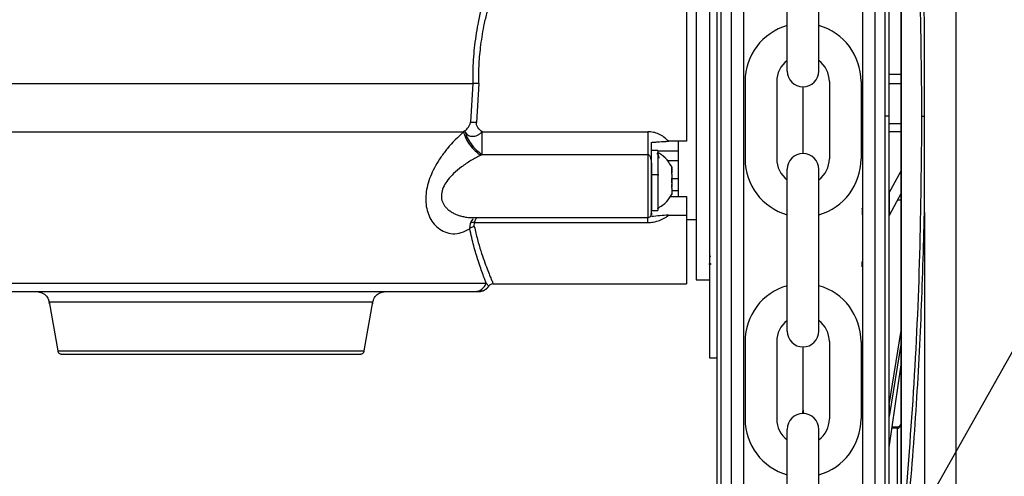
# Model space of a CAD drawing. Header units: inches. Extents: x 170 to 312, y 215 to 248.
# Tile 533 of 557: x 275.241 to 275.552, y 242.962 to 243.106. Entities that reach past the tile are written whole.
import ezdxf

# ---------------------------------------------------------------- set-up
doc = ezdxf.new("R2010")
doc.units = ezdxf.units.IN
doc.header["$LTSCALE"] = 0.25
doc.header["$MEASUREMENT"] = 0
doc.layers.add('ANNOTATIONS', color=1, linetype='Continuous')
doc.layers.add('STANDARD MOTOR LH', color=7, linetype='Continuous')
doc.styles.add('ROMANS', font='Romans', dxfattribs={"height": 0.09375})
doc.styles.get("Standard").update_dxf_attribs({"font": 'romans.shx'})
doc.dimstyles.get("Standard").update_dxf_attribs({"dimscale": 60, "dimtxt": 0.0833, "dimasz": 0.0833, "dimexe": 0.0833, "dimexo": 0.04, "dimgap": 0.09, "dimtad": 0, "dimtih": 1, "dimtoh": 1, "dimdec": 4, "dimzin": 1, "dimdsep": 46, "dimlunit": 4, "dimtxsty": 'Standard', "dimcen": 0.09, "dimclrt": 150, "dimadec": 4, "dimazin": 2, "dimtfac": 1, "dimtdec": 0, "dimtofl": 0, "dimtmove": 0, "dimatfit": 3, "dimfxl": 1, "dimtolj": 1, "dimtzin": 0, "dimlwd": -1, "dimlwe": -1, "dimarcsym": 1})

msp = doc.modelspace()

# ---------------------------------------------------------------- linework, layer by layer
at = {"layer": 'STANDARD MOTOR LH'}
for p, q in [((275.4628637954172, 243.0754928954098), (275.4628661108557, 243.2292845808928)), ((275.4660626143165, 243.075492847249), (275.4660649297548, 243.2292845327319)), ((275.5113403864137, 243.2203908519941), (275.5113382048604, 243.0754921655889)), ((275.5145391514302, 243.2168118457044), (275.5145370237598, 243.0754921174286)), ((275.519628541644, 242.9435799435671), (275.5196325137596, 243.2074062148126)), ((275.5197263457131, 242.9435799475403), (275.5197303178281, 243.2074062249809)), ((275.5368568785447, 243.204439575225), (275.536852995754, 242.9465461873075)), ((275.4836785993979, 243.0897344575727), (275.4836785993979, 243.1407706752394)), ((275.493690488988, 243.0897344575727), (275.493690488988, 243.1407706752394)), ((275.5196307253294, 243.088619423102), (275.5157675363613, 243.0886194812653)), ((275.384478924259, 243.0857501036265), (275.3837630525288, 243.0736062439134)), ((275.3864003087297, 243.0858246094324), (275.385636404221, 243.0735405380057)), ((275.4703701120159, 243.0864378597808), (275.4703701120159, 243.0620186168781)), ((275.4803820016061, 243.0864378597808), (275.4803820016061, 243.0620186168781)), ((275.4886845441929, 243.0637279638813), (275.4886845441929, 243.0847285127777)), ((275.4969870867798, 243.0864378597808), (275.4969870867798, 243.0620186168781)), ((275.50699897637, 243.0864378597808), (275.50699897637, 243.0620186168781)), ((275.5196306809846, 243.0856740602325), (275.5157674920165, 243.0856741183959)), ((275.4628614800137, 242.9217058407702), (275.4628637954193, 243.0754928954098)), ((275.4660602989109, 242.9217057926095), (275.4660626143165, 243.075492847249)), ((275.5113382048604, 243.0754921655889), (275.511336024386, 242.9306667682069)), ((275.5145370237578, 243.0754921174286), (275.5145348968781, 242.9342263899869)), ((275.5157673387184, 243.0754921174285), (275.5145370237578, 243.0754921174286)), ((275.5157673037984, 243.0731727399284), (275.5196304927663, 243.073172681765)), ((275.3819436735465, 243.0708507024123), (275.3815470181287, 243.0705427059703)), ((275.3873963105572, 243.0705737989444), (275.4396542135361, 243.0705737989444)), ((275.5157672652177, 243.0706102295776), (275.5196304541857, 243.0706101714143)), ((275.4519573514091, 243.0675536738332), (275.4461825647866, 243.0675542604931)), ((275.3869576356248, 243.0632035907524), (275.3873963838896, 243.0634259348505)), ((275.3873963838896, 243.0634259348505), (275.4396542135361, 243.0634253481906)), ((275.4428529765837, 243.0646684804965), (275.4408845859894, 243.0646684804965)), ((275.4428529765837, 243.0646684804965), (275.4428529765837, 243.0457211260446)), ((275.4493244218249, 243.064469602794), (275.4428529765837, 243.0644701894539)), ((275.4493244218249, 243.0613732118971), (275.4458811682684, 243.0613732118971)), ((275.4408844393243, 243.0585455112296), (275.4408844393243, 243.0457211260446)), ((275.4408844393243, 243.0570407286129), (275.4431728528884, 243.0570407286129)), ((275.4428529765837, 243.0587743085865), (275.4429299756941, 243.0587743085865)), ((275.4472334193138, 243.0575945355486), (275.4472821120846, 243.0575945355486)), ((275.4472821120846, 243.057725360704), (275.4472821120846, 243.0594624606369)), ((275.4472821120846, 243.0576449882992), (275.4472821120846, 243.0576590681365)), ((275.4472821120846, 243.0569486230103), (275.4472821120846, 243.0564869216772)), ((275.4836785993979, 243.0076858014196), (275.4836785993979, 243.0587220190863)), ((275.493690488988, 243.0076858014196), (275.493690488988, 243.0587220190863)), ((275.5158388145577, 243.0513021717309), (275.5196302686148, 243.058284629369)), ((275.4472821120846, 243.0544353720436), (275.4472821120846, 243.0559536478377)), ((275.4493244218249, 243.0556984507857), (275.4472821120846, 243.0556984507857)), ((275.4472821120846, 243.0534403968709), (275.4472821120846, 243.0539026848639)), ((275.4472821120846, 243.0529200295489), (275.4472188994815, 243.0529200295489)), ((275.4472821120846, 243.0527950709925), (275.4472364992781, 243.0527950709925)), ((275.4472821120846, 243.0529200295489), (275.4472821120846, 243.0509271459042)), ((275.4472821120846, 243.0520077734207), (275.4493244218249, 243.0520077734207)), ((275.5158388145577, 243.0513021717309), (275.5158387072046, 243.0441718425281)), ((275.5196301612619, 243.0511543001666), (275.5158387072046, 243.0441718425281)), ((275.446770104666, 243.0501680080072), (275.4519572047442, 243.0501680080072)), ((275.5184978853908, 243.049069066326), (275.5196301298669, 243.0490690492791)), ((275.4407275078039, 243.044476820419), (275.4407970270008, 243.044689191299)), ((275.4407970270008, 243.044689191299), (275.4408844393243, 243.0449555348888)), ((275.4408844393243, 243.0457211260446), (275.4428529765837, 243.0457211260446)), ((275.4461825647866, 243.0442398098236), (275.4519572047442, 243.0442398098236)), ((275.527011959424, 243.0450699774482), (275.5270104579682, 242.9453439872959)), ((275.3835154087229, 243.0399765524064), (275.3837150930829, 243.0417183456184)), ((275.3843615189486, 243.0435070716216), (275.4396540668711, 243.0435070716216)), ((275.3849465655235, 243.0406881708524), (275.3850223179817, 243.0419459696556)), ((275.3850223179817, 243.0419459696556), (275.4396540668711, 243.0419453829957)), ((275.4519572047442, 243.0428916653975), (275.4549837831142, 243.0428916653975)), ((275.4591668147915, 243.0317867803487), (275.4593538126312, 243.031100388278)), ((275.4591668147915, 243.028742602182), (275.4591668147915, 243.0289684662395)), ((275.4596931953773, 243.028742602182), (275.4591668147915, 243.0289684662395)), ((275.4591712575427, 243.0287420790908), (275.4591717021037, 242.9992145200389)), ((275.3887022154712, 243.0228519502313), (275.3895073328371, 243.0218434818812)), ((275.390928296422, 243.0225920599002), (275.4519570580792, 243.0225914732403)), ((275.4549836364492, 243.0238216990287), (275.4591668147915, 243.0238216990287)), ((275.3850031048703, 243.0201316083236), (275.3861663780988, 243.0201316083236)), ((275.3855699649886, 243.0201750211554), (275.3862424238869, 243.0201310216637)), ((275.3861652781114, 243.020166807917), (275.3868799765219, 243.0201955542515)), ((275.3862595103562, 243.0201316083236), (275.3861749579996, 243.0201316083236)), ((275.2507591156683, 243.0168785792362), (275.2534771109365, 243.001464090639)), ((275.3502400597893, 243.0014635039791), (275.3529582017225, 243.0168779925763)), ((275.5158378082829, 242.9844661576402), (275.519629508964, 243.0078289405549)), ((275.4703701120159, 243.0043892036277), (275.4703701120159, 242.979969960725)), ((275.4803820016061, 243.0043892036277), (275.4803820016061, 242.979969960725)), ((275.4969870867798, 243.0043892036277), (275.4969870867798, 242.979969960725)), ((275.50699897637, 243.0043892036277), (275.50699897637, 242.979969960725)), ((275.5196294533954, 243.0041380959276), (275.5158377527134, 242.9807753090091)), ((275.4591716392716, 243.0033888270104), (275.4591717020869, 242.9992167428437)), ((275.4886845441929, 242.9827688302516), (275.4886845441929, 243.0026798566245)), ((275.4591717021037, 242.9992145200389), (275.4616323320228, 242.9992145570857)), ((275.5158376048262, 242.9709532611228), (275.5196293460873, 242.9970107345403)), ((275.5158378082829, 242.9844661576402), (275.5158377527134, 242.9807753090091)), ((275.4836785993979, 242.9256371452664), (275.4836785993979, 242.9766733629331)), ((275.493690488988, 242.9256371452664), (275.493690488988, 242.9766733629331)), ((275.5183987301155, 242.9770193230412), (275.5167203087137, 242.9770193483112)), ((275.5167873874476, 242.9774803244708), (275.5183987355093, 242.9774803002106)), ((275.5183987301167, 242.9770193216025), (275.5183981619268, 242.9392800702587)), ((275.5183987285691, 242.9770193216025), (275.5183987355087, 242.9774802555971))]:
    msp.add_line(p, q, dxfattribs=at)
at = {"layer": 'STANDARD MOTOR LH', "flags": 128}
for points in [[(275.4549843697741, 243.1517745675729), (275.4549843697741, 243.131701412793), (275.4549842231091, 243.1260025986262), (275.4549842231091, 243.1061470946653), (275.4549840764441, 243.0989077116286), (275.4549840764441, 243.0840787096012), (275.4549839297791, 243.0766891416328), (275.4549839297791, 243.0558099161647), (275.4549837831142, 243.0495942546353), (275.4549837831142, 243.0255464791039), (275.4549836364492, 243.0242546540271), (275.4549836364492, 243.0238216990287)], [(275.211547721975, 243.0857512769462), (275.2451276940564, 243.0857512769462), (275.2535135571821, 243.0857506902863), (275.3553981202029, 243.0857506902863), (275.3635017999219, 243.0857501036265), (275.384478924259, 243.0857501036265)], [(275.2115088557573, 243.0705438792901), (275.2358111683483, 243.0705438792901), (275.243443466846, 243.0705432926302), (275.3162640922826, 243.0705432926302), (275.3256619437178, 243.0705427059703), (275.3815470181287, 243.0705427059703)], [(275.4493245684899, 243.0673624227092), (275.4493244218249, 243.0653448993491), (275.4493244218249, 243.0501685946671)], [(275.4396542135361, 243.0634253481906), (275.4396542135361, 243.0541602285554), (275.4396540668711, 243.0508743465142), (275.4396540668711, 243.0435070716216)], [(275.4519572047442, 243.0501680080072), (275.4519572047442, 243.027016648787), (275.4519570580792, 243.0246729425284), (275.4519570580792, 243.0225914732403)], [(275.2139561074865, 243.0228525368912), (275.2403851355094, 243.0228525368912), (275.2469334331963, 243.0228519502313), (275.3295498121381, 243.0228519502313), (275.3377034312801, 243.0228513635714), (275.3808571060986, 243.0228513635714), (275.3842969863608, 243.0228519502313), (275.3887024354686, 243.0228519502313)], [(275.2507591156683, 243.0168785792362), (275.295188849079, 243.0168785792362), (275.3018586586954, 243.0168779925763), (275.3529582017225, 243.0168779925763)], [(275.2534771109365, 243.001464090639), (275.2534884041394, 243.001464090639), (275.2540597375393, 243.0014635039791), (275.3109374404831, 243.0014635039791), (275.3171905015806, 243.0014629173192), (275.3478961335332, 243.0014629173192), (275.3494682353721, 243.0014635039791), (275.3502400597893, 243.0014635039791)]]:
    msp.add_lwpolyline(points, dxfattribs=at)
at = {"layer": 'STANDARD MOTOR LH'}
for centre, radius, start, end in [((275.4886845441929, 243.0864378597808), 0.01831443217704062, 105.8627163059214, 180), ((275.4886845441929, 243.0864378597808), 0.01831443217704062, 0, 74.13728369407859), ((275.4886845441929, 243.0864378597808), 0.008302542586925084, 127.0808355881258, 180), ((275.4886845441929, 243.0864378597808), 0.008302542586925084, 0, 52.91916441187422), ((275.4886845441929, 243.0897344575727), 0.005005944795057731, 180, 0), ((275.4886845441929, 243.0587220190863), 0.005005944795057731, 0, 180), ((275.4886845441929, 243.0620186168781), 0.01831443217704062, 180, 254.1372836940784), ((275.4886845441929, 243.0620186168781), 0.008302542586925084, 180, 232.9191644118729), ((275.4886845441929, 243.0620186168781), 0.01831443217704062, 285.8627163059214, 0), ((275.4886845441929, 243.0620186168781), 0.008302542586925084, 307.0808355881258, 0), ((275.4886845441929, 243.0043892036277), 0.01831443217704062, 105.8627163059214, 180), ((275.4886845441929, 243.0043892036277), 0.01831443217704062, 0, 74.13728369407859), ((275.4886845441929, 243.0043892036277), 0.008302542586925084, 127.0808355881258, 180), ((275.4886845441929, 243.0043892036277), 0.008302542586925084, 0, 52.91916441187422), ((275.4886845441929, 243.0076858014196), 0.005005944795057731, 180, 0), ((275.4856321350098, 242.982768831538), 0.003052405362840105, 339.0051702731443, 0), ((275.4917369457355, 242.982768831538), 0.003052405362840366, 180, 200.994823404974), ((275.4886845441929, 242.979969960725), 0.01831443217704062, 180, 254.1372836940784), ((275.4886845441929, 242.979969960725), 0.008302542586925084, 180, 232.9191644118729), ((275.4886845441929, 242.9766733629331), 0.005005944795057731, 0, 180), ((275.4886845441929, 242.979969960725), 0.01831443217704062, 285.8627163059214, 0), ((275.4886845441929, 242.979969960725), 0.008302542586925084, 307.0808355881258, 0)]:
    msp.add_arc(centre, radius, start, end, dxfattribs=at)
for points, knots in [([(275.4616334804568, 243.0754929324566), (275.4616335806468, 243.0821475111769), (275.4616337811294, 243.0954634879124), (275.4616340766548, 243.115092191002), (275.4616343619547, 243.1340417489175), (275.4616346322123, 243.1519922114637), (275.4616348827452, 243.1686325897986), (275.4616351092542, 243.1836773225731), (275.461635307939, 243.1968740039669), (275.4616354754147, 243.2079977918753), (275.4616356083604, 243.2168281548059), (275.461635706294, 243.2233329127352), (275.4616357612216, 243.2269816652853), (275.4616357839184, 243.2284884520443), (275.4616357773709, 243.228054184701), (275.4616357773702, 243.22805413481)], [0, 0, 0, 0, 0.0833060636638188, 0.1666974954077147, 0.2499975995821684, 0.3333024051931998, 0.4166951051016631, 0.4999952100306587, 0.5833002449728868, 0.6666928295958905, 0.7499928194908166, 0.8332978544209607, 0.9166904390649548, 0.999990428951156, 1, 1, 1, 1]), ([(275.4699996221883, 243.075492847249), (275.4699997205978, 243.082029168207), (275.4699999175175, 243.0951085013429), (275.4700002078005, 243.1143890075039), (275.4700004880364, 243.1330022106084), (275.4700007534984, 243.1506341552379), (275.4700009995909, 243.1669796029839), (275.4700012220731, 243.181756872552), (275.4700014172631, 243.1947214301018), (275.4700015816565, 243.20564049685), (275.4700017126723, 243.2143426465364), (275.4700018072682, 243.2206258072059), (275.4700018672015, 243.2246066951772), (275.4700018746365, 243.2251006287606), (275.4700018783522, 243.2253474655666)], [0, 0, 0, 0, 0.08330446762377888, 0.166694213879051, 0.2499999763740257, 0.3333008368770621, 0.4166943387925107, 0.4999999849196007, 0.5833008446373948, 0.6666942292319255, 0.7499999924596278, 0.8333009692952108, 0.9166943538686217, 1, 1, 1, 1]), ([(275.5074034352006, 243.2241544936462), (275.5074034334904, 243.2240408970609), (275.5074034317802, 243.2239273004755), (275.5074034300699, 243.2238137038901), (275.5074034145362, 243.2227819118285), (275.5074033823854, 243.2206463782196), (275.5074032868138, 243.2142984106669), (275.5074031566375, 243.2056520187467), (275.5074029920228, 243.1947182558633), (275.5074027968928, 243.1817576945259), (275.5074025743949, 243.1669793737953), (275.5074023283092, 243.150634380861), (275.5074020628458, 243.1330023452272), (275.5074017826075, 243.1143889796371), (275.5074014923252, 243.0951085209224), (275.5074012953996, 243.082028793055), (275.5074011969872, 243.0754922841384)], [-0.009409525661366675, -0.009409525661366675, -0.009409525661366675, -0.009409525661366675, 0, 0, 0, 0.08546624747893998, 0.1768922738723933, 0.268313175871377, 0.3598353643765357, 0.4512615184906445, 0.5426821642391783, 0.6342044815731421, 0.7256307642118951, 0.8170515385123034, 0.9085726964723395, 1, 1, 1, 1]), ([(275.5157694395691, 243.2150304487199), (275.5157694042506, 243.212684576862), (275.515769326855, 243.2075439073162), (275.5157691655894, 243.19683258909), (275.5157689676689, 243.1836866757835), (275.5157687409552, 243.1686283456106), (275.5157684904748, 243.1519914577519), (275.5157682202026, 243.1340400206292), (275.5157679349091, 243.1150908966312), (275.5157676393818, 243.0954620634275), (275.5157674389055, 243.0821465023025), (275.5157673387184, 243.0754921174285)], [0, 0, 0, 0, 0.09501659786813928, 0.2082163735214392, 0.3212904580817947, 0.4343712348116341, 0.5475710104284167, 0.6606452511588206, 0.7737261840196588, 0.886920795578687, 1, 1, 1, 1]), ([(275.5261986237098, 243.0754940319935), (275.5260671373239, 243.0900487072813), (275.5258041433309, 243.119160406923), (275.5238275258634, 243.1626269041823), (275.5214769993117, 243.1911277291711), (275.5203014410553, 243.2053817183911)], [0, 0, 0, 0, 0.3332416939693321, 0.6665371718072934, 1, 1, 1, 1]), ([(275.5270128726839, 243.1059138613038), (275.5267024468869, 243.1170546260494), (275.5260805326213, 243.1393742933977), (275.524217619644, 243.1726947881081), (275.5223630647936, 243.1946451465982), (275.5214339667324, 243.20564187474)], [0, 0, 0, 0, 0.3321382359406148, 0.6654134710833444, 1, 1, 1, 1]), ([(275.4519577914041, 243.1478609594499), (275.4519577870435, 243.1460885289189), (275.4519577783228, 243.1425438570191), (275.4519578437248, 243.1347864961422), (275.4519575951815, 243.1255606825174), (275.4519576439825, 243.1149953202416), (275.4519576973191, 243.1035001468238), (275.4519574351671, 243.0914755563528), (275.4519575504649, 243.079274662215), (275.4519574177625, 243.0714607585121), (275.4519573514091, 243.0675536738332)], [0, 0, 0, 0, 0.1250053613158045, 0.2499973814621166, 0.3750018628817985, 0.5000021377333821, 0.624998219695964, 0.7500007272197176, 0.874996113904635, 1, 1, 1, 1]), ([(275.4591674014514, 243.143808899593), (275.4591674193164, 243.1398155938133), (275.4591674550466, 243.1318289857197), (275.4591671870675, 243.117904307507), (275.4591673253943, 243.1031200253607), (275.4591670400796, 243.0877979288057), (275.4591671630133, 243.0724758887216), (275.4591669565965, 243.0576910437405), (275.4591667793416, 243.0437669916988), (275.459166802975, 243.0357801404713), (275.4591668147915, 243.0317867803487)], [0, 0, 0, 0, 0.124998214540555, 0.2499963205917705, 0.3749989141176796, 0.4999955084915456, 0.6249968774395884, 0.7499994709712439, 0.8750017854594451, 1, 1, 1, 1]), ([(275.3950443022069, 243.131946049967), (275.3943223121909, 243.130311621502), (275.392929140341, 243.1271577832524), (275.3909948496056, 243.1221884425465), (275.3893737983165, 243.1175010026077), (275.388033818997, 243.1130570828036), (275.3869335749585, 243.1088003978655), (275.3860591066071, 243.1046911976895), (275.3853937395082, 243.1007571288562), (275.3849166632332, 243.0970180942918), (275.3846015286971, 243.0932692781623), (275.3844367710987, 243.0895099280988), (275.3844648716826, 243.0870035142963), (275.384478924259, 243.0857501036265)], [0, 0, 0, 0, 0.1290318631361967, 0.2489834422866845, 0.3596689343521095, 0.4517581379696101, 0.5420012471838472, 0.6309113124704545, 0.7060594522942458, 0.7802100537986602, 0.8536768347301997, 0.926826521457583, 1, 1, 1, 1]), ([(275.3864003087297, 243.0858246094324), (275.3863911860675, 243.087623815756), (275.386371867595, 243.0914338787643), (275.3868949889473, 243.0974942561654), (275.3877832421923, 243.1030364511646), (275.3888876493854, 243.1079205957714), (275.3900059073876, 243.112028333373), (275.3913755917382, 243.1163267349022), (275.3929916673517, 243.120731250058), (275.3949648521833, 243.125537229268), (275.3964054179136, 243.1286172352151), (275.3972113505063, 243.1303403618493)], [0, 0, 0, 0, 0.1082425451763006, 0.2292182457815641, 0.3670312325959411, 0.4518303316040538, 0.5421950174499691, 0.6382021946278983, 0.746058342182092, 0.8579309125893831, 1, 1, 1, 1]), ([(275.5270634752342, 243.0754903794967), (275.5270633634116, 243.0763105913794), (275.5270628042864, 243.0804117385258), (275.5270529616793, 243.0875348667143), (275.5270255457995, 243.096858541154), (275.5270171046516, 243.1028978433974), (275.5270128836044, 243.1059178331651)], [0, 0, 0, 0, 0.08083862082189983, 0.4042017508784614, 0.7020674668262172, 0.9999999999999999, 0.9999999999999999, 0.9999999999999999, 0.9999999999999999]), ([(275.3864003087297, 243.0858246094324), (275.3862187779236, 243.0858199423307), (275.3858509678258, 243.0858104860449), (275.3853266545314, 243.08579213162), (275.3848486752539, 243.0857715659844), (275.3846012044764, 243.0857572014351), (275.384478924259, 243.0857501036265)], [0, 0, 0, 0, 0.2467304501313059, 0.4999148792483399, 0.7528980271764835, 0.9999999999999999, 0.9999999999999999, 0.9999999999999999, 0.9999999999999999]), ([(275.4616311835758, 242.9229361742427), (275.4616311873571, 242.9231872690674), (275.4616311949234, 242.9236897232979), (275.4616312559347, 242.9277419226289), (275.4616313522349, 242.9341379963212), (275.4616314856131, 242.9429967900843), (275.4616316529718, 242.9541125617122), (275.4616318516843, 242.9673108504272), (275.4616320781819, 242.9823546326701), (275.461632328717, 242.9989949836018), (275.4616325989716, 243.0169451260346), (275.4616328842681, 243.0358943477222), (275.4616331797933, 243.0555229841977), (275.46163338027, 243.0688385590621), (275.4616334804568, 243.0754929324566)], [0, 0, 0, 0, 0.08330560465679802, 0.1666989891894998, 0.2500000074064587, 0.3333056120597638, 0.416698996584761, 0.5000000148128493, 0.5833056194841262, 0.6666990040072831, 0.7500000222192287, 0.8333056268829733, 0.9166955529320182, 1, 1, 1, 1]), ([(275.4699973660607, 242.9256428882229), (275.4699973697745, 242.925889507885), (275.4699973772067, 242.9263830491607), (275.4699974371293, 242.9303629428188), (275.4699975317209, 242.9366455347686), (275.4699976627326, 242.9453471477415), (275.4699978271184, 242.9562654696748), (275.4699980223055, 242.9692296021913), (275.4699982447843, 242.9840064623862), (275.4699984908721, 243.0003514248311), (275.4699987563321, 243.0179831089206), (275.4699990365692, 243.0365962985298), (275.4699993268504, 243.0558766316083), (275.469999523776, 243.0689563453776), (275.4699996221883, 243.075492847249)], [0, 0, 0, 0, 0.08329208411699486, 0.1666861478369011, 0.2499928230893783, 0.3332944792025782, 0.4166886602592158, 0.4999952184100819, 0.5832968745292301, 0.6666910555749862, 0.7499976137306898, 0.8332992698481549, 0.9166923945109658, 1, 1, 1, 1]), ([(275.5074011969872, 243.0754922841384), (275.5074010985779, 243.0689559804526), (275.5074009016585, 243.0558766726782), (275.5074006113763, 243.0365962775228), (275.5074003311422, 243.0179832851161), (275.5074000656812, 243.0003515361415), (275.5073998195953, 242.9840066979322), (275.5073995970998, 242.9692287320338), (275.5073994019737, 242.9562686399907), (275.5073992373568, 242.9453349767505), (275.5073991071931, 242.9366896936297), (275.5073990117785, 242.9303524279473), (275.507398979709, 242.9282224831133), (275.507398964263, 242.9271966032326), (275.5073989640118, 242.9271799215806), (275.5073989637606, 242.9271632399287), (275.5073989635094, 242.9271465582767)], [0, 0, 0, 0, 0.09147262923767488, 0.1830390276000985, 0.2745133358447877, 0.3659820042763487, 0.4575523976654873, 0.549026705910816, 0.6404955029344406, 0.7320658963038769, 0.8235400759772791, 0.9150087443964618, 1, 1, 1, 1.001382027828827, 1.001382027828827, 1.001382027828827, 1.001382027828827]), ([(275.5157673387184, 243.0754921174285), (275.5157672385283, 243.0688375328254), (275.5157670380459, 243.0555215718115), (275.5157667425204, 243.0358929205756), (275.5157664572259, 243.0169438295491), (275.5157661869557, 242.9989926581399), (275.5157659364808, 242.9823562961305), (275.5157657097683, 242.967298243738), (275.5157655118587, 242.9541532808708), (275.5157653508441, 242.9434588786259), (275.5157652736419, 242.9383312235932), (275.5157652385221, 242.935998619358)], [0, 0, 0, 0, 0.1131436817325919, 0.2264028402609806, 0.3395379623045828, 0.4526797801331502, 0.5659406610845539, 0.6790759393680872, 0.7922177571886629, 0.9054784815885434, 1, 1, 1, 1]), ([(275.5202975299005, 242.9456043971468), (275.5214735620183, 242.9598587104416), (275.5238250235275, 242.9883600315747), (275.5258028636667, 243.0318272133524), (275.5260667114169, 243.0609392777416), (275.5261986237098, 243.0754940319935)], [0, 0, 0, 0, 0.3334667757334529, 0.6667626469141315, 0.9999999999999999, 0.9999999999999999, 0.9999999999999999, 0.9999999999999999]), ([(275.5261986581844, 243.0754904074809), (275.5262411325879, 243.0754904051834), (275.5263279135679, 243.0754904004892), (275.5265319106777, 243.0754903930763), (275.5267792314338, 243.0754903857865), (275.5269691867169, 243.0754903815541), (275.5270634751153, 243.0754903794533)], [0, 0, 0, 0, 0.2412812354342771, 0.4929703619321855, 0.7483249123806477, 1, 1, 1, 1]), ([(275.5270119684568, 243.0450720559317), (275.5270123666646, 243.0458913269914), (275.5270143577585, 243.0499877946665), (275.5270469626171, 243.0601250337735), (275.5270569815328, 243.0694482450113), (275.5270634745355, 243.0754903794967)], [0, 0, 0, 0, 0.08086409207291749, 0.4043315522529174, 1, 1, 1, 1]), ([(275.3819436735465, 243.0708507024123), (275.3823440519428, 243.0712108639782), (275.3829466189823, 243.0717529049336), (275.383482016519, 243.0726615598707), (275.3836887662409, 243.0732121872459), (275.3837385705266, 243.0734763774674), (275.3837630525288, 243.0736062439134)], [0, 0, 0, 0, 0.5138927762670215, 0.773405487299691, 0.8886142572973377, 0.9999999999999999, 0.9999999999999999, 0.9999999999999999, 0.9999999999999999]), ([(275.3837630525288, 243.0736062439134), (275.3838838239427, 243.0736176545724), (275.3841285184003, 243.0736407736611), (275.3845936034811, 243.0736380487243), (275.3851033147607, 243.0736065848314), (275.3854601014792, 243.073562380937), (275.385636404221, 243.0735405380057)], [0, 0, 0, 0, 0.2464853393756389, 0.4994029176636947, 0.7526347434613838, 1, 1, 1, 1]), ([(275.3873962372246, 243.0705737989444), (275.3869195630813, 243.0709744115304), (275.3861983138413, 243.07158057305), (275.3857111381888, 243.0725496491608), (275.3856005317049, 243.073131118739), (275.3856245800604, 243.0734055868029), (275.385636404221, 243.0735405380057)], [0, 0, 0, 0, 0.5093131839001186, 0.7706349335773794, 0.8872251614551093, 1, 1, 1, 1]), ([(275.3815470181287, 243.0705427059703), (275.3798057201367, 243.0688801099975), (275.3773069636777, 243.0664942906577), (275.3744217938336, 243.0626484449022), (275.372199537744, 243.059108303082), (275.3705342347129, 243.0553467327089), (275.3697177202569, 243.0516445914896), (275.3695500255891, 243.0489134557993), (275.3698516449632, 243.0463072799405), (275.3706480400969, 243.0439004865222), (275.3718968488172, 243.0417937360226), (275.373598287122, 243.0400517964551), (275.3757259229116, 243.0388097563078), (275.3781999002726, 243.0382776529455), (275.3808622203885, 243.0385488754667), (275.382630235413, 243.0395002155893), (275.3835154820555, 243.0399765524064)], [0, 0, 0, 0, 0.1391143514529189, 0.1996286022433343, 0.2565761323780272, 0.3588567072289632, 0.4090681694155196, 0.4578746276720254, 0.510806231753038, 0.5649479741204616, 0.6229403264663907, 0.6865974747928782, 0.7576487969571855, 0.8354375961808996, 0.9176034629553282, 1, 1, 1, 1]), ([(275.3815470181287, 243.0705427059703), (275.381741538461, 243.0698959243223), (275.3821417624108, 243.0685651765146), (275.3834494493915, 243.0664552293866), (275.38511598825, 243.0645335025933), (275.386355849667, 243.0636381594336), (275.3869576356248, 243.0632035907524)], [0, 0, 0, 0, 0.2433159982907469, 0.5006206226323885, 0.7576184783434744, 1, 1, 1, 1]), ([(275.3819436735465, 243.0708507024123), (275.3819675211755, 243.0707622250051), (275.3820318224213, 243.0705236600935), (275.3822562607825, 243.0700940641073), (275.3826738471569, 243.0696405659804), (275.3831170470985, 243.0693897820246), (275.3836053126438, 243.0692091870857), (275.3841969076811, 243.0691000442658), (275.3850779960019, 243.0691721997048), (275.3859436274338, 243.069469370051), (275.3867408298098, 243.0699180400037), (275.3871770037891, 243.0703544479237), (275.3873962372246, 243.0705737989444)], [0, 0, 0, 0, 0.04654761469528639, 0.1255080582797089, 0.2503904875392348, 0.3617497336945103, 0.3752916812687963, 0.5003410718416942, 0.6380593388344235, 0.750408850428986, 0.8745483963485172, 1, 1, 1, 1]), ([(275.3819516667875, 243.070857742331), (275.3821404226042, 243.0701971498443), (275.3825293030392, 243.0688361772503), (275.3838406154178, 243.06668831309), (275.385526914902, 243.0647441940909), (275.3867853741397, 243.0638567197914), (275.3873962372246, 243.0634259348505)], [0, 0, 0, 0, 0.24268176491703, 0.4999803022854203, 0.7572876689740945, 1, 1, 1, 1]), ([(275.3873962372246, 243.0634259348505), (275.3873962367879, 243.0639185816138), (275.3873962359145, 243.0649036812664), (275.3873962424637, 243.0667289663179), (275.3873962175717, 243.068667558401), (275.3873962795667, 243.0699384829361), (275.3873963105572, 243.0705737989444)], [0, 0, 0, 0, 0.250044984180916, 0.4999915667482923, 0.7500533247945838, 1, 1, 1, 1]), ([(275.4461825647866, 243.0675542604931), (275.4457438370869, 243.0680128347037), (275.4448688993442, 243.0689273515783), (275.4432200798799, 243.0698635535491), (275.4414635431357, 243.0704675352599), (275.4402577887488, 243.070538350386), (275.4396542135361, 243.0705737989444)], [0, 0, 0, 0, 0.2597503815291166, 0.5180101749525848, 0.7587260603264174, 1, 1, 1, 1]), ([(275.4396542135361, 243.0705737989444), (275.4396542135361, 243.0699382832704), (275.4396542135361, 243.0686673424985), (275.4396542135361, 243.0667286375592), (275.4396542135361, 243.064903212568), (275.4396542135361, 243.0639179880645), (275.4396542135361, 243.0634253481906)], [0, 0, 0, 0, 0.2500044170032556, 0.4999732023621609, 0.749972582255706, 1, 1, 1, 1]), ([(275.4408844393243, 243.0584745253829), (275.4408844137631, 243.0596751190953), (275.4408843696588, 243.0617466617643), (275.4408846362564, 243.0644075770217), (275.4408846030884, 243.0662609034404), (275.4408845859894, 243.0672163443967)], [0, 0, 0, 0, 0.4004220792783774, 0.6909010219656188, 1, 1, 1, 1]), ([(275.4408845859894, 243.0672169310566), (275.4412585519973, 243.0672471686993), (275.4420030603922, 243.0673073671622), (275.4427875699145, 243.0673820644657), (275.4441668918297, 243.0675011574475), (275.4451979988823, 243.0675283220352), (275.4461825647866, 243.0675542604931)], [0, 0, 0, 0, 0.2125853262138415, 0.4232244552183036, 0.4492584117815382, 1, 1, 1, 1]), ([(275.3869576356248, 243.0632035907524), (275.3859337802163, 243.0626531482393), (275.3838893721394, 243.0615540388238), (275.3810020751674, 243.0595986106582), (275.3785295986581, 243.0575573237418), (275.3766488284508, 243.0555334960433), (275.375305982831, 243.0535294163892), (275.3745286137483, 243.0514376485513), (275.3745139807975, 243.0493387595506), (275.3751130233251, 243.0478635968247), (275.3758373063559, 243.0468547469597), (275.3765424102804, 243.0461218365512), (275.3774436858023, 243.0454205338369), (275.3785603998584, 243.0447687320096), (275.379738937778, 243.0442712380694), (275.3809749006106, 243.0438981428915), (275.3822704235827, 243.0436375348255), (275.3835117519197, 243.0435064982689), (275.3843217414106, 243.0435141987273), (275.3846211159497, 243.0435170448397)], [0, 0, 0, 0, 0.1027754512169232, 0.2052193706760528, 0.2967677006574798, 0.3700383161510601, 0.4316755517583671, 0.4935504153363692, 0.5537972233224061, 0.6158798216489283, 0.6472448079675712, 0.6815443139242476, 0.7225222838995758, 0.7690680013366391, 0.8213040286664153, 0.8621826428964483, 0.9107440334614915, 0.967010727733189, 1, 1, 1, 1]), ([(275.4396542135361, 243.0634253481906), (275.4397009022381, 243.0634213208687), (275.4397974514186, 243.0634129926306), (275.4399950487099, 243.0633248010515), (275.4403609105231, 243.0629662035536), (275.4409192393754, 243.0613587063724), (275.4408997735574, 243.059745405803), (275.4408844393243, 243.0584745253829)], [0, 0, 0, 0, 0.02484032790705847, 0.05136817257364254, 0.1148328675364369, 0.3027080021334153, 1, 1, 1, 1]), ([(275.4425784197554, 243.063752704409), (275.4426310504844, 243.0636833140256), (275.4428277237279, 243.0634240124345), (275.443027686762, 243.0629964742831), (275.4431547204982, 243.0625377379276), (275.4431670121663, 243.0623269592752), (275.4431728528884, 243.0622268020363)], [0, 0, 0, 0, 0.1680507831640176, 0.6279809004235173, 0.8232249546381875, 1, 1, 1, 1]), ([(275.4473374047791, 243.0593691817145), (275.4466897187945, 243.0604576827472), (275.4455331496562, 243.0624014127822), (275.4435919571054, 243.0635402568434), (275.4427378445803, 243.0640413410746)], [0, 0, 0, 0, 0.5600062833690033, 1, 1, 1, 1]), ([(275.4472153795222, 243.0596196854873), (275.4472148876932, 243.0596207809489), (275.4472131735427, 243.0596245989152), (275.4472133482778, 243.0596241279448), (275.4472134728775, 243.0596237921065)], [0, 0, 0, 0, 0.2869228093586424, 0.9999999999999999, 0.9999999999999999, 0.9999999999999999, 0.9999999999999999]), ([(275.4408844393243, 243.0449555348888), (275.4408844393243, 243.0451485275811), (275.4408844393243, 243.0455344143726), (275.4408844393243, 243.0466624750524), (275.4408844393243, 243.0481343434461), (275.4408844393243, 243.0499271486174), (275.4408844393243, 243.0519508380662), (275.4408844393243, 243.0541161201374), (275.4408844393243, 243.0563391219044), (275.4408844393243, 243.0577616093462), (275.4408844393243, 243.0584727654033)], [0, 0, 0, 0, 0.1250352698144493, 0.2500066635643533, 0.3750319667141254, 0.5000101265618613, 0.6249960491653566, 0.7499936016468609, 0.8750122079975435, 1, 1, 1, 1]), ([(275.4425093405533, 243.0570407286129), (275.4425985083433, 243.057015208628), (275.4427317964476, 243.0569770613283), (275.4428228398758, 243.0568596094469), (275.4428529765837, 243.0568207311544)], [0, 0, 0, 0, 0.6689853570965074, 1, 1, 1, 1]), ([(275.4472821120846, 243.0577083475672), (275.4472644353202, 243.0576779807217), (275.4472289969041, 243.0576171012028), (275.4472093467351, 243.0574513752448), (275.4472184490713, 243.0572529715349), (275.4472479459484, 243.057079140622), (275.4472738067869, 243.0569803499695), (275.4472821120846, 243.0569486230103)], [0, 0, 0, 0, 0.2291828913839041, 0.4594663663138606, 0.6794001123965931, 0.8970382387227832, 0.9999999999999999, 0.9999999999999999, 0.9999999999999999, 0.9999999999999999]), ([(275.4472821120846, 243.0594624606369), (275.4472821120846, 243.0593656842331), (275.4472821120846, 243.0591721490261), (275.4472821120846, 243.0584551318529), (275.4472821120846, 243.0578948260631), (275.4472821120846, 243.0577083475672)], [0, 0, 0, 0, 0.4002299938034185, 0.8003871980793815, 1, 1, 1, 1]), ([(275.4472821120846, 243.0569486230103), (275.4472821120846, 243.056489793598), (275.4472821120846, 243.0555719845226), (275.4472821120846, 243.0543351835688), (275.4472821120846, 243.0536638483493), (275.4472821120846, 243.0534403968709)], [0, 0, 0, 0, 0.4000966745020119, 0.8003243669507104, 1, 1, 1, 1]), ([(275.4472821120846, 243.0534403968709), (275.4472644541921, 243.0533686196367), (275.447229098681, 243.0532249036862), (275.447209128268, 243.0530123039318), (275.447218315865, 243.052835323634), (275.4472478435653, 243.0527301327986), (275.4472738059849, 243.0526931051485), (275.4472821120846, 243.0526812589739)], [0, 0, 0, 0, 0.2290631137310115, 0.458641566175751, 0.6789921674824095, 0.8973006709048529, 1, 1, 1, 1]), ([(275.4427376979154, 243.0463482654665), (275.4438158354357, 243.0470130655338), (275.4457410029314, 243.0482001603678), (275.4468496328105, 243.0501587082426), (275.4473374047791, 243.0510204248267)], [0, 0, 0, 0, 0.5600227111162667, 1, 1, 1, 1]), ([(275.4472821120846, 243.0509271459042), (275.4472644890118, 243.0508854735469), (275.4472292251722, 243.0508020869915), (275.4472141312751, 243.0507677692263), (275.4472135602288, 243.0507660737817), (275.4472134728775, 243.0507658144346)], [0, 0, 0, 0, 0.4583420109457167, 0.917144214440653, 1, 1, 1, 1]), ([(275.4472821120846, 243.0526812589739), (275.4472821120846, 243.0523193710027), (275.4472821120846, 243.051595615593), (275.4472821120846, 243.0510741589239), (275.4472821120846, 243.050963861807), (275.4472821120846, 243.0509271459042)], [0, 0, 0, 0, 0.4001761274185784, 0.8003295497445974, 0.9999999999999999, 0.9999999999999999, 0.9999999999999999, 0.9999999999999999]), ([(275.4396476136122, 243.0435182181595), (275.4396832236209, 243.0435146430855), (275.4398576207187, 243.0434971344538), (275.4401772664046, 243.043602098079), (275.4405434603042, 243.0438460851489), (275.4407954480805, 243.0442143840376), (275.4408791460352, 243.0445312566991), (275.4408835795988, 243.044703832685), (275.4408844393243, 243.0447372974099)], [0, 0, 0, 0, 0.05545059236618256, 0.2715647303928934, 0.5017375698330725, 0.7317853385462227, 0.9479896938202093, 1, 1, 1, 1]), ([(275.4396540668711, 243.0419453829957), (275.4402250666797, 243.0419687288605), (275.4413672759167, 243.0420154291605), (275.4430809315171, 243.0424271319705), (275.4447778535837, 243.0431170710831), (275.4457029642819, 243.0438564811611), (275.4461825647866, 243.0442398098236)], [0, 0, 0, 0, 0.2283352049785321, 0.4567542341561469, 0.7183678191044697, 1, 1, 1, 1]), ([(275.4408844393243, 243.0449555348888), (275.4408844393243, 243.0447440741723), (275.4408844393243, 243.0444085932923), (275.4408844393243, 243.044414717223), (275.4408844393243, 243.0444169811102)], [0, 0, 0, 0, 0.6303212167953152, 1, 1, 1, 1]), ([(275.4461825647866, 243.0442398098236), (275.4452965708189, 243.0441996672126), (275.443512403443, 243.0441188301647), (275.4417644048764, 243.0439078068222), (275.4408844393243, 243.0438015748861)], [0, 0, 0, 0, 0.4965867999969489, 1, 1, 1, 1]), ([(275.5072720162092, 243.0464678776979), (275.5073163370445, 243.0459154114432), (275.5073781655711, 243.0451447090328), (275.5073957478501, 243.0444440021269), (275.5074007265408, 243.044245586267)], [0, 0, 0, 0, 0.7168347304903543, 1, 1, 1, 1]), ([(275.5214300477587, 242.9453441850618), (275.5223588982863, 242.9563413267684), (275.5242129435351, 242.9782923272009), (275.526076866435, 243.0116134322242), (275.5267006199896, 243.0339333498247), (275.5270119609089, 243.0450741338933)], [0, 0, 0, 0, 0.3345923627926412, 0.6678678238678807, 1, 1, 1, 1]), ([(275.3850223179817, 243.0419459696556), (275.3848998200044, 243.0419615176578), (275.3846508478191, 243.0419931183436), (275.3842950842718, 243.0419621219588), (275.3839683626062, 243.0418759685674), (275.383799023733, 243.0417705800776), (275.3837150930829, 243.0417183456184)], [0, 0, 0, 0, 0.2445408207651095, 0.49701932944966, 0.7507040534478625, 1, 1, 1, 1]), ([(275.3846192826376, 243.043122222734), (275.3845208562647, 243.0430430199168), (275.3841316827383, 243.0427298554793), (275.3838933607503, 243.0421508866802), (275.3837153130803, 243.0417183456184)], [0, 0, 0, 0, 0.2529112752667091, 1, 1, 1, 1]), ([(275.3850223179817, 243.0419459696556), (275.3851519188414, 243.0423670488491), (275.3853595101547, 243.0430415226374), (275.3856862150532, 243.0433799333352), (275.3858089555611, 243.0435070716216)], [0, 0, 0, 0, 0.6243077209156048, 1, 1, 1, 1]), ([(275.4396540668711, 243.0419453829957), (275.4396540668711, 243.0423877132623), (275.4396540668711, 243.0430541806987), (275.4396540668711, 243.0433930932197), (275.4396540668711, 243.0435070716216)], [0, 0, 0, 0, 0.6636937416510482, 1, 1, 1, 1]), ([(275.3835154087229, 243.0399765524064), (275.383599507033, 243.0400663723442), (275.3837705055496, 243.0402490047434), (275.3841241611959, 243.0404647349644), (275.3845239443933, 243.040624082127), (275.3848071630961, 243.0406670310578), (275.3849465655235, 243.0406881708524)], [0, 0, 0, 0, 0.2458823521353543, 0.4999567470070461, 0.7538748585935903, 1, 1, 1, 1]), ([(275.3887024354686, 243.0228519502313), (275.3885602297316, 243.0232112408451), (275.3882754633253, 243.0239307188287), (275.3876832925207, 243.0254922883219), (275.3869682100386, 243.0274630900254), (275.3859878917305, 243.0303917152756), (275.3847625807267, 243.0343829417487), (275.3839310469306, 243.0381126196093), (275.3835154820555, 243.0399765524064)], [0, 0, 0, 0, 0.1266017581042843, 0.2535195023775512, 0.3992195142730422, 0.544867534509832, 0.7725443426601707, 0.9999999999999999, 0.9999999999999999, 0.9999999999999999, 0.9999999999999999]), ([(275.3849465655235, 243.0406881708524), (275.3852688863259, 243.0393033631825), (275.3859137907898, 243.0365326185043), (275.3869864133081, 243.0329579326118), (275.3880346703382, 243.0298419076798), (275.3890009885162, 243.0272461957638), (275.3898233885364, 243.0251879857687), (275.3904469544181, 243.0237009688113), (275.390851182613, 243.0227654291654), (275.3909027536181, 243.0226494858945), (275.390928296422, 243.0225920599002)], [0, 0, 0, 0, 0.1247332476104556, 0.2495682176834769, 0.3745140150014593, 0.4995224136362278, 0.6245990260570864, 0.7497118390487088, 0.8760338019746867, 1, 1, 1, 1]), ([(275.4591668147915, 243.0317867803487), (275.4591668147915, 243.0312135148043), (275.4591668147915, 243.0304098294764), (275.4591668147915, 243.0294644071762), (275.4591668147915, 243.02912712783), (275.4591668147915, 243.0289684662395)], [0, 0, 0, 0, 0.5685120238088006, 0.7970211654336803, 1, 1, 1, 1]), ([(275.5072699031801, 243.0281058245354), (275.5073145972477, 243.0285408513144), (275.5073772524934, 243.0291507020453), (275.5073953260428, 243.0295561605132), (275.5074005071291, 243.0296723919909)], [0, 0, 0, 0, 0.7133332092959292, 1, 1, 1, 1]), ([(275.3850032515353, 243.0201316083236), (275.3854005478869, 243.0201673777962), (275.3862155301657, 243.0202407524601), (275.3873249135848, 243.0208337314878), (275.3882252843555, 243.0217183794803), (275.3885460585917, 243.0224804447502), (275.3887024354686, 243.0228519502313)], [0, 0, 0, 0, 0.2437327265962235, 0.499974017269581, 0.756238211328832, 1, 1, 1, 1]), ([(275.390928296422, 243.0225920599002), (275.3907944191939, 243.0225831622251), (275.3905203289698, 243.0225649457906), (275.3901283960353, 243.0224120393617), (275.3897715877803, 243.0221758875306), (275.3895950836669, 243.0219534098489), (275.3895074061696, 243.0218428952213)], [0, 0, 0, 0, 0.2402135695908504, 0.4917952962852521, 0.7475519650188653, 1, 1, 1, 1]), ([(275.2177003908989, 243.0201321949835), (275.2179833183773, 243.020132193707), (275.2185491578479, 243.020132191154), (275.223074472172, 243.0201322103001), (275.2301273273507, 243.0201321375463), (275.2397261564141, 243.0201324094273), (275.251469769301, 243.020131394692), (275.264966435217, 243.0201316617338), (275.2797435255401, 243.0201316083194), (275.2952895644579, 243.020131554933), (275.3110631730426, 243.0201318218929), (275.3265173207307, 243.0201308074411), (275.3411156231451, 243.0201310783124), (275.3543464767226, 243.0201310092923), (275.3657695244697, 243.0201310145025), (275.3749170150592, 243.0201310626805), (275.3817341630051, 243.0201308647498), (275.3839135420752, 243.0201313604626), (275.3850032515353, 243.0201316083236)], [0, 0, 0, 0, 0.06250268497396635, 0.1250019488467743, 0.1874992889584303, 0.2500011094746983, 0.3124990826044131, 0.3749994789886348, 0.4375002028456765, 0.4999993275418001, 0.5624992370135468, 0.6249984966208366, 0.687498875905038, 0.749998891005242, 0.81249756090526, 0.8749963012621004, 0.9374970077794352, 1, 1, 1, 1]), ([(275.2468818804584, 243.0201321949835), (275.247444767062, 243.02006164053), (275.2486041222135, 243.0199163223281), (275.2499105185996, 243.0188598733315), (275.2506670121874, 243.0175741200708), (275.2507690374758, 243.0167052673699), (275.2508177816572, 243.016290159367)], [0, 0, 0, 0, 0.2768477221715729, 0.5702122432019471, 0.7946621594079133, 1, 1, 1, 1]), ([(275.3528995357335, 243.0162895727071), (275.352976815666, 243.0168250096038), (275.353138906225, 243.0179480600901), (275.3541814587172, 243.0192332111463), (275.355494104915, 243.0200008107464), (275.3563977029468, 243.0200889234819), (275.3568354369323, 243.0201316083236)], [0, 0, 0, 0, 0.2643441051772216, 0.5544477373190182, 0.7841591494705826, 1, 1, 1, 1]), ([(275.3863084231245, 243.0201321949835), (275.3866283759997, 243.0201639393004), (275.3872721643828, 243.0202278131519), (275.3881654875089, 243.0206098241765), (275.3889446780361, 243.0211586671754), (275.3893231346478, 243.0216442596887), (275.3895085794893, 243.0218822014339)], [0, 0, 0, 0, 0.252132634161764, 0.5073249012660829, 0.7585877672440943, 0.9999999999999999, 0.9999999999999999, 0.9999999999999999, 0.9999999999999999]), ([(275.3895073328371, 243.0218428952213), (275.3893179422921, 243.0216024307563), (275.3889299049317, 243.0211097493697), (275.3881362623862, 243.0205725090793), (275.3873824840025, 243.0202467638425), (275.3868953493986, 243.0202039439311), (275.3867331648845, 243.0201896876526)], [0, 0, 0, 0, 0.2739624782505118, 0.5613145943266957, 0.8539459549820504, 1, 1, 1, 1]), ([(275.2534849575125, 243.0014593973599), (275.2534862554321, 243.0014397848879), (275.2534960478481, 243.0012918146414), (275.2536258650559, 243.0010272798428), (275.2538814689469, 243.0007169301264), (275.2542339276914, 243.0005124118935), (275.2545174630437, 243.0004487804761), (275.2546672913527, 243.0004475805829), (275.2546887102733, 243.0004474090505)], [0, 0, 0, 0, 0.03451791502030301, 0.2604273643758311, 0.4984517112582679, 0.7364823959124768, 0.9623284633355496, 1, 1, 1, 1]), ([(275.3490284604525, 243.0004468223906), (275.3490498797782, 243.0004469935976), (275.3491996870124, 243.0004481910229), (275.3494831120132, 243.0005118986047), (275.3498361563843, 243.0007162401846), (275.3500900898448, 243.0010272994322), (275.3502186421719, 243.0012828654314), (275.3502291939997, 243.0014216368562), (275.3502300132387, 243.001432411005)], [0, 0, 0, 0, 0.03826926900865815, 0.2676561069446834, 0.5095012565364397, 0.7515396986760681, 0.9807096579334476, 1, 1, 1, 1]), ([(275.2546887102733, 243.0004474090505), (275.2548642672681, 243.0004471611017), (275.2552153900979, 243.0004466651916), (275.2580199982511, 243.0004468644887), (275.2623796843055, 243.0004468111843), (275.2682911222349, 243.0004468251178), (275.2754828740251, 243.0004468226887), (275.2836912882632, 243.0004468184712), (275.2925967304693, 243.0004468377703), (275.3018585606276, 243.000446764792), (275.3111203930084, 243.0004470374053), (275.3200258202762, 243.0004460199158), (275.3282342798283, 243.0004462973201), (275.3354259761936, 243.0004462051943), (275.3413374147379, 243.0004462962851), (275.3456971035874, 243.0004460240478), (275.3485016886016, 243.0004470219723), (275.3488528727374, 243.0004468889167), (275.3490284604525, 243.0004468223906)], [0, 0, 0, 0, 0.06249959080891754, 0.1250023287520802, 0.1874993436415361, 0.2499986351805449, 0.3125005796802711, 0.3749999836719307, 0.4375004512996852, 0.5000001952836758, 0.5624994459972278, 0.6249999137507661, 0.6874997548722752, 0.7500013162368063, 0.8125006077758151, 0.874997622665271, 0.9375003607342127, 0.9999999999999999, 0.9999999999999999, 0.9999999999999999, 0.9999999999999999]), ([(275.51838640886, 242.9774803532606), (275.5185527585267, 242.9774957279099), (275.5188880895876, 242.9775267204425), (275.5193128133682, 242.9778515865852), (275.5195791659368, 242.9782719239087), (275.5196142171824, 242.9785880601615), (275.5196290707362, 242.9787220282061)], [0, 0, 0, 0, 0.2549111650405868, 0.5138551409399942, 0.7939879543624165, 1, 1, 1, 1]), ([(275.5183987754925, 242.977019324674), (275.518486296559, 242.9770270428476), (275.5186637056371, 242.9770426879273), (275.5189110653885, 242.9771633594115), (275.519129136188, 242.9773417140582), (275.5193743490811, 242.9776538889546), (275.519584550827, 242.9781368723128), (275.5196140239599, 242.9785552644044), (275.5196290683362, 242.9787688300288)], [0, 0, 0, 0, 0.1108229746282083, 0.2246430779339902, 0.3433247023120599, 0.4673421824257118, 0.7281081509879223, 1, 1, 1, 1])]:
    msp.add_open_spline(points, degree=3, knots=knots, dxfattribs=at)

# ---------------------------------------------------------------- leaders
at = {"layer": 'ANNOTATIONS', "has_arrowhead": 0}
msp.add_leader([(275.4027331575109, 242.7309239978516), (275.6056794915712, 243.0918458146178), (275.7014846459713, 243.0918458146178)], dimstyle='Standard', override={"dimtxt": 0.09375, "dimasz": 0.09375, "dimexe": 0.046875, "dimgap": 0.09, "dimtad": 0, "dimtih": 0, "dimtoh": 0, "dimtxsty": 'ROMANS'}, dxfattribs=at)

doc.saveas('drawing.dxf')
